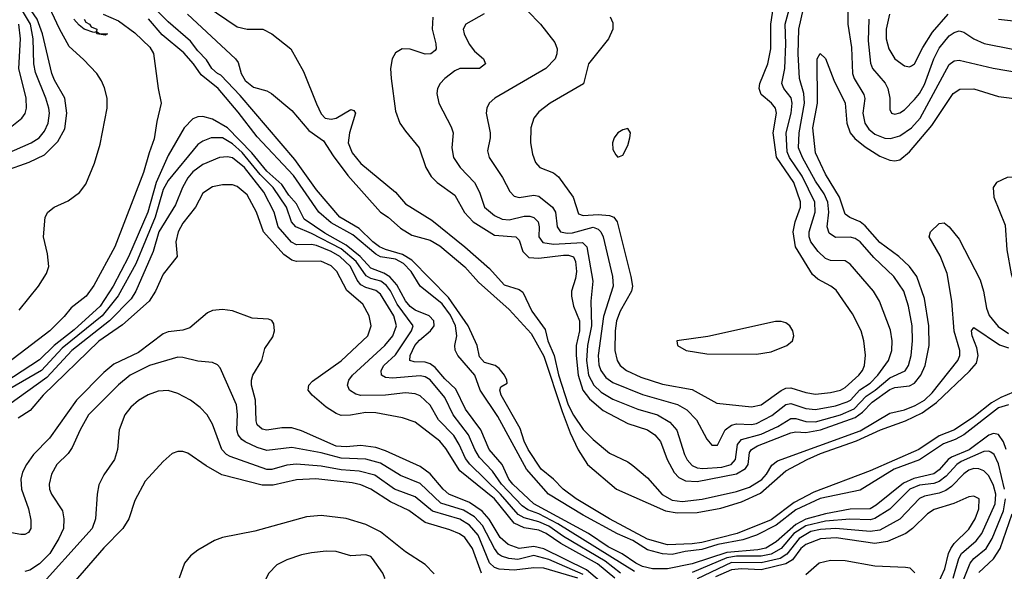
# Model space of a CAD drawing. Header units: inches. Extents: x 1308407 to 1441228, y 959628 to 1036311.
# Tile 600 of 656: x 1390710 to 1394693, y 1014418 to 1016648. Entities that reach past the tile are written whole.
import ezdxf

# ---------------------------------------------------------------- set-up
doc = ezdxf.new("R2010")
doc.units = ezdxf.units.IN
doc.header["$MEASUREMENT"] = 0
doc.layers.add('B3091', color=7, linetype='Continuous')

msp = doc.modelspace()

# ---------------------------------------------------------------- linework, layer by layer
at = {"layer": 'B3091', "color": 5}
for points, elevation in [([(1390650, 1016037.1), (1390748.2, 1016071.8), (1390810, 1016101.8), (1390864.4, 1016155.6), (1390892.9, 1016207.1), (1390900.7, 1016270), (1390892.8, 1016330), (1390850, 1016403.7), (1390839.4, 1016430), (1390801.6, 1016590), (1390779.9, 1016650), (1390710, 1016752.8), (1390627.1, 1016827.1)], 2620), ([(1394730, 1015141.4), (1394679.8, 1015120.2), (1394641.5, 1015098.5), (1394570, 1015041.6), (1394492.4, 1014990), (1394430, 1014964.9), (1394347.9, 1014910), (1394150, 1014824.4), (1393922, 1014738), (1393843.6, 1014696.4), (1393750, 1014626.2), (1393612.6, 1014570), (1393470, 1014534.4), (1393430, 1014528.4), (1393330, 1014525.1), (1393250, 1014546.9), (1393096.4, 1014630), (1392960.7, 1014710), (1392907.9, 1014750), (1392870, 1014790), (1392819.9, 1014830), (1392766.2, 1014910), (1392750, 1014943.5), (1392734.7, 1014994.7), (1392657.7, 1015130), (1392652.3, 1015150), (1392656.5, 1015163.5), (1392682, 1015178), (1392681.2, 1015190), (1392671.3, 1015210), (1392650, 1015237), (1392632.7, 1015250), (1392590, 1015261.4), (1392570, 1015284.4), (1392561, 1015330), (1392524.7, 1015410), (1392445.1, 1015525.1), (1392296.1, 1015676.1), (1392258.9, 1015698.9), (1392190, 1015718.6), (1392165.8, 1015730), (1392138.7, 1015750), (1392083.3, 1015803.3), (1392005.2, 1015850), (1391910, 1015959.6), (1391823.1, 1016083.1), (1391601.7, 1016341.7), (1391523.7, 1016423.7), (1391509.4, 1016430), (1391487.6, 1016450), (1391465.4, 1016485.4), (1391430, 1016522), (1391400.7, 1016560.7), (1391310, 1016639.4), (1391195, 1016755)], 2560), ([(1391338.5, 1016790), (1391590, 1016619.1), (1391630, 1016608.9), (1391693.7, 1016610), (1391730.2, 1016590), (1391806.7, 1016530), (1391857.9, 1016437.9), (1391910, 1016307.2), (1391930, 1016267.8), (1391945.5, 1016250), (1391970, 1016245.3), (1391990.5, 1016249.5), (1392050, 1016284.3), (1392061.1, 1016281.1), (1392068.1, 1016270), (1392043.7, 1016190), (1392038.6, 1016150), (1392054.9, 1016110), (1392090, 1016065.9), (1392230, 1015950.5), (1392270, 1015903), (1392376.8, 1015836.8), (1392510.8, 1015730), (1392610, 1015642.4), (1392670, 1015576.1), (1392730, 1015556.5), (1392745.9, 1015545.9), (1392782.3, 1015470), (1392835.8, 1015395.8), (1392846.9, 1015350), (1392871.7, 1015290), (1392890, 1015212.4), (1392929.2, 1015090), (1392950, 1015048.9), (1392990, 1014990.5), (1393030, 1014950), (1393095.7, 1014895.7), (1393170, 1014859.7), (1393190, 1014845.3), (1393250, 1014795.5), (1393308.6, 1014728.6), (1393350, 1014704.8), (1393390, 1014699.9), (1393471, 1014709), (1393610, 1014740.6), (1393662.1, 1014757.9), (1393711.8, 1014788.2), (1393730.9, 1014810), (1393752.8, 1014847.2), (1393775.5, 1014864.5), (1394110, 1014985.5), (1394230, 1015056.5), (1394290, 1015069.8), (1394332.4, 1015087.6), (1394369.9, 1015110.1), (1394401.1, 1015138.9), (1394505.2, 1015270), (1394513.4, 1015290), (1394513.3, 1015310), (1394490, 1015388.2), (1394480.7, 1015510), (1394461.7, 1015621.7), (1394433.1, 1015693.1), (1394388.9, 1015770), (1394394.5, 1015790), (1394430, 1015823.8), (1394450, 1015827), (1394470, 1015810.3), (1394510, 1015760.2), (1394595.7, 1015595.7), (1394609.6, 1015550), (1394621.1, 1015481.1), (1394632.1, 1015452.1), (1394667.8, 1015407.8), (1394710, 1015378.6)], 2580), ([(1392588.3, 1016671.7), (1392514.2, 1016630), (1392503.5, 1016610), (1392508, 1016590), (1392528.4, 1016548.5), (1392550, 1016521.2), (1392586.7, 1016490), (1392594.6, 1016470), (1392570, 1016449.9), (1392490.1, 1016449.9), (1392470, 1016440.5), (1392429.1, 1016410), (1392410.2, 1016390), (1392400.3, 1016370), (1392398, 1016350), (1392405.2, 1016310), (1392455.2, 1016215.2), (1392462.8, 1016190), (1392458.1, 1016130), (1392465.3, 1016090), (1392491.6, 1016050), (1392549.3, 1015989.3), (1392569.6, 1015950), (1392590.8, 1015890), (1392630, 1015855.5), (1392661.4, 1015841.4), (1392690, 1015838.5), (1392750, 1015853), (1392773.5, 1015853.5), (1392790, 1015847.4), (1392807.4, 1015830), (1392811.9, 1015810), (1392809.7, 1015770), (1392826.4, 1015746.4), (1392870, 1015739.6), (1392986.9, 1015746.9), (1393003.8, 1015730), (1393027.9, 1015590), (1393019.9, 1015510), (1393023, 1015410), (1393006.4, 1015330), (1393002.2, 1015270), (1393011.2, 1015211.2), (1393032.5, 1015170), (1393062.1, 1015142.1), (1393110, 1015114), (1393210, 1015072.8), (1393290, 1015050.1), (1393340, 1015020), (1393368.5, 1014988.5), (1393399.6, 1014890), (1393410, 1014867.6), (1393430, 1014845.1), (1393450, 1014836.3), (1393473, 1014833), (1393550, 1014839.2), (1393588.5, 1014850), (1393606, 1014870), (1393613.9, 1014930), (1393630.2, 1014949.8), (1393710, 1014971.9), (1393776.6, 1015003.4), (1393830, 1015035.6), (1393850, 1015035.7), (1393890, 1015023.2), (1393930, 1015022.5), (1394030.4, 1015050), (1394086.1, 1015073.9), (1394135, 1015125), (1394170.7, 1015149.4), (1394230, 1015200.2), (1394291.9, 1015228.1), (1394305.8, 1015250), (1394316.5, 1015290), (1394322.5, 1015350), (1394320.5, 1015410), (1394305.7, 1015490), (1394287.1, 1015550), (1394246.3, 1015610), (1394165.8, 1015685.8), (1394109.7, 1015749.7), (1394090, 1015762.8), (1394070, 1015768.1), (1394010, 1015767.6), (1393984.9, 1015784.9), (1393977, 1015810), (1393983.9, 1015870), (1393979.8, 1015910), (1393963.9, 1015943.9), (1393930, 1015994.4), (1393876.3, 1016090), (1393860.6, 1016130), (1393862.9, 1016190), (1393885.3, 1016310), (1393882.1, 1016350), (1393865.3, 1016410), (1393859.7, 1016510), (1393861.8, 1016610), (1393902.8, 1016790)], 2640), ([(1390707, 1015473), (1390785.9, 1015570), (1390817.9, 1015622.1), (1390827.3, 1015650), (1390821.7, 1015701.7), (1390805.3, 1015770), (1390812.4, 1015850), (1390823.5, 1015870), (1390849.7, 1015890), (1390905.2, 1015914.8), (1390951.3, 1015948.7), (1390976.6, 1015983.4), (1391012.8, 1016067.2), (1391035.4, 1016144.6), (1391063.6, 1016290), (1391063.8, 1016330), (1391052.8, 1016372.8), (1391041, 1016401), (1391021.1, 1016430), (1390967.4, 1016487.4), (1390910, 1016539.9), (1390870, 1016610.4), (1390819.8, 1016719.8)], 2580), ([(1392763.8, 1016683.8), (1392816.9, 1016630), (1392875, 1016555), (1392884.4, 1016530), (1392883.2, 1016510), (1392875.5, 1016490), (1392838.5, 1016450), (1392631.7, 1016330), (1392609.1, 1016310), (1392599.2, 1016290), (1392596.5, 1016270), (1392613.5, 1016190), (1392613.7, 1016170), (1392602.2, 1016117.8), (1392608.5, 1016090), (1392663, 1016010), (1392692.6, 1015952.6), (1392710, 1015934.5), (1392730, 1015929.1), (1392790, 1015938), (1392810, 1015933.8), (1392865.8, 1015890), (1392877.7, 1015870), (1392883.7, 1015810), (1392897.4, 1015790), (1392924.6, 1015784.6), (1392946.7, 1015786.7), (1393030, 1015808.7), (1393050, 1015801.2), (1393061.2, 1015790), (1393070.4, 1015770), (1393108, 1015610), (1393111.1, 1015570), (1393071.9, 1015448.1), (1393050.1, 1015290), (1393052.9, 1015252.9), (1393060.8, 1015230), (1393081.2, 1015201.2), (1393110, 1015180.9), (1393230, 1015132.3), (1393371.7, 1015091.7), (1393409.4, 1015070), (1393447.3, 1015030), (1393490, 1014951.8), (1393510, 1014927.9), (1393532.8, 1014927.2), (1393564.4, 1014990), (1393590, 1015008.8), (1393610, 1015013.9), (1393670, 1015011.1), (1393690, 1015014.6), (1393753.1, 1015046.9), (1393810, 1015091.4), (1393830, 1015096), (1393890, 1015076.1), (1393930, 1015072.3), (1394010, 1015086.2), (1394057.5, 1015102.5), (1394071.2, 1015110), (1394108.8, 1015151.2), (1394150, 1015178.8), (1394181.5, 1015210), (1394225.1, 1015270), (1394238, 1015310), (1394240.1, 1015350), (1394232.4, 1015392.4), (1394187.8, 1015510), (1394164.5, 1015550), (1394070, 1015659.4), (1394050, 1015673.3), (1393990, 1015674.4), (1393970, 1015682.2), (1393940.6, 1015710), (1393910.8, 1015750), (1393903.9, 1015770), (1393903.4, 1015790), (1393927.5, 1015870), (1393926.6, 1015910), (1393874.9, 1016014.9), (1393823.9, 1016090), (1393814.1, 1016114.1), (1393811.2, 1016190), (1393830.9, 1016270), (1393835.5, 1016310), (1393831.3, 1016331.3), (1393800.6, 1016370), (1393793.3, 1016390), (1393804.7, 1016450), (1393809.4, 1016550), (1393807.3, 1016630), (1393833.4, 1016730)], 2660), ([(1393099, 1016659), (1393110, 1016634.8), (1393109.4, 1016610), (1393092.3, 1016570), (1393011, 1016469), (1392991.2, 1016388.8), (1392856.5, 1016310), (1392810, 1016275.5), (1392790.2, 1016250), (1392778.3, 1016210), (1392776.6, 1016150), (1392784.7, 1016104.7), (1392796.9, 1016070), (1392813.4, 1016050), (1392870, 1016028), (1392890, 1016011.9), (1392949.1, 1015930), (1392970, 1015863.5), (1392990, 1015856.8), (1393050, 1015860.2), (1393096.2, 1015856.2), (1393113.9, 1015850), (1393127.1, 1015830), (1393182.7, 1015610), (1393188.8, 1015570), (1393185.1, 1015550), (1393139.2, 1015470), (1393124.3, 1015430), (1393118.5, 1015390), (1393117.3, 1015310), (1393127.3, 1015270), (1393139.5, 1015250), (1393165, 1015230), (1393222.3, 1015202.3), (1393310, 1015173.9), (1393430, 1015153.1), (1393530, 1015096.8), (1393670, 1015082.3), (1393710, 1015090.8), (1393790, 1015149), (1393810, 1015158), (1393830, 1015159.6), (1393890, 1015139.9), (1393930, 1015134), (1393990, 1015139.9), (1394030, 1015149.4), (1394050, 1015161.1), (1394104.5, 1015210), (1394120.2, 1015230), (1394127.7, 1015250), (1394131.5, 1015291.5), (1394125.6, 1015350), (1394113.5, 1015390), (1394078.8, 1015458.8), (1394013.6, 1015553.6), (1393991.9, 1015570), (1393938.4, 1015598.4), (1393917.6, 1015617.6), (1393848.9, 1015728.9), (1393839, 1015790), (1393847, 1015830), (1393868.3, 1015890), (1393868.4, 1015911.6), (1393842.3, 1015990), (1393771.9, 1016091.9), (1393758.5, 1016190), (1393771, 1016270), (1393767.3, 1016290), (1393751.7, 1016310), (1393710, 1016345.2), (1393700.9, 1016370), (1393704.1, 1016390), (1393736.4, 1016470), (1393748.9, 1016530), (1393748.8, 1016630), (1393763.1, 1016730)], 2680), ([(1394059.2, 1016730), (1394060.6, 1016630), (1394075, 1016535), (1394079.4, 1016430), (1394086.4, 1016410), (1394125.6, 1016345.6), (1394128.7, 1016328.7), (1394120.3, 1016270), (1394129, 1016230), (1394145.8, 1016205.8), (1394170, 1016185.2), (1394210, 1016168.6), (1394232.6, 1016167.4), (1394270, 1016178.5), (1394317.8, 1016210), (1394352.8, 1016250), (1394470, 1016466.8), (1394490, 1016481.2), (1394510, 1016484.1), (1394647.6, 1016452.4), (1394830, 1016420.8)], 2640), ([(1390654.8, 1016105.2), (1390756, 1016150), (1390788.8, 1016170), (1390810, 1016197), (1390824.3, 1016230), (1390829.6, 1016270), (1390827.4, 1016290), (1390815.9, 1016330), (1390773.8, 1016433.8), (1390767.3, 1016470), (1390764.3, 1016570), (1390752.8, 1016630), (1390704.2, 1016710)], 2640), ([(1391047, 1016670), (1391110, 1016642.7), (1391175.1, 1016595.1), (1391236.8, 1016536.8), (1391251.2, 1016511.2), (1391269.8, 1016370), (1391282.4, 1016310), (1391264, 1016236), (1391254.1, 1016165.9), (1391232.9, 1016110), (1391210.2, 1016030), (1391094, 1015730), (1391010, 1015573.5), (1390978.2, 1015530), (1390917.7, 1015482.3), (1390890, 1015447.1), (1390831.8, 1015390), (1390660.7, 1015259.3)], 2580), ([(1390971.1, 1016650), (1390977.2, 1016637.2), (1390991.7, 1016630), (1390999, 1016619), (1391022, 1016610), (1391020.7, 1016600.7), (1391032.5, 1016592.5), (1391064.7, 1016590), (1391054.9, 1016585.1), (1391022, 1016590), (1391019, 1016599), (1391010, 1016596), (1390970, 1016608.9), (1390950, 1016625.7), (1390928.1, 1016650)], 2560), ([(1394710.4, 1015090.4), (1394670, 1015079), (1394530, 1014968.9), (1394494.3, 1014950), (1394447, 1014933), (1394350, 1014867.7), (1394247.5, 1014830), (1394110, 1014745.1), (1393948.2, 1014711.8), (1393850, 1014666.1), (1393770, 1014604.6), (1393690, 1014563.7), (1393635, 1014545), (1393534, 1014526), (1393470, 1014506.1), (1393401.9, 1014498.1), (1393350, 1014485.3), (1393310, 1014488.8), (1393250, 1014504.9), (1393190, 1014541.9), (1393128.5, 1014568.5), (1392990, 1014644.7), (1392849.4, 1014730), (1392759.8, 1014830), (1392643.6, 1015043.6), (1392573.2, 1015150), (1392550.7, 1015210.7), (1392482.7, 1015290), (1392471.8, 1015311.8), (1392470.7, 1015330), (1392478.5, 1015370), (1392472.3, 1015410), (1392452.6, 1015452.6), (1392418.9, 1015498.9), (1392330.2, 1015570), (1392293.7, 1015630), (1392262.5, 1015662.5), (1392230, 1015679), (1392170, 1015688.4), (1392150, 1015699.4), (1392058, 1015778), (1391970, 1015826.1), (1391919.5, 1015870), (1391817.9, 1016017.9), (1391670, 1016174), (1391594.1, 1016274.1), (1391512.2, 1016370), (1391444.2, 1016424.2), (1391413.2, 1016470), (1391373.9, 1016513.9), (1391286.3, 1016586.3), (1391231.2, 1016651.2)], 2580), ([(1391389, 1016670), (1391583.1, 1016490), (1391594.2, 1016474.2), (1391605.6, 1016430), (1391621.6, 1016401.6), (1391655.3, 1016375.3), (1391710, 1016360.2), (1391728.4, 1016350), (1391810, 1016280.3), (1391879.9, 1016199.9), (1391938.5, 1016158.5), (1391977.5, 1016097.5), (1392037.4, 1016017.4), (1392170, 1015870.2), (1392200.3, 1015850), (1392250, 1015804.9), (1392296.8, 1015776.8), (1392370, 1015756), (1392410, 1015733.5), (1392510, 1015648.4), (1392566.5, 1015586.5), (1392690, 1015476.1), (1392778.6, 1015378.6), (1392830, 1015286.9), (1392904, 1015064), (1392937.3, 1014977.3), (1392969.2, 1014909.2), (1393007.5, 1014850), (1393123.7, 1014750), (1393322.1, 1014662.2), (1393370, 1014653.9), (1393450, 1014655.8), (1393546.8, 1014673.2), (1393630, 1014697.9), (1393706.2, 1014733.8), (1393810, 1014823.3), (1393896.1, 1014870), (1393950, 1014894.1), (1394094.6, 1014945.4), (1394191.8, 1014990), (1394294, 1015026), (1394361.5, 1015058.5), (1394419.2, 1015100.7), (1394553, 1015227), (1394580.5, 1015259.5), (1394588.1, 1015290), (1394581.5, 1015321.5), (1394562.8, 1015370), (1394560.9, 1015390), (1394570, 1015403.7), (1394673.8, 1015333.8), (1394710, 1015320.6)], 2560), ([(1392381.4, 1016658.6), (1392379.1, 1016610), (1392393.1, 1016550), (1392394, 1016530), (1392390, 1016523), (1392372.7, 1016510), (1392350, 1016508.7), (1392290, 1016528.5), (1392257.1, 1016530), (1392230, 1016513.5), (1392216.2, 1016490), (1392209.2, 1016450), (1392212.3, 1016410), (1392230, 1016277.3), (1392247.7, 1016230), (1392270, 1016196.5), (1392326, 1016130), (1392352.5, 1016050), (1392374.3, 1016014.3), (1392398.6, 1015990), (1392470, 1015938.2), (1392508.7, 1015868.7), (1392544.9, 1015830), (1392630, 1015776.2), (1392716.5, 1015770), (1392730, 1015755.8), (1392744.8, 1015710), (1392770, 1015686.9), (1392810, 1015683), (1392910, 1015696.3), (1392930, 1015696.2), (1392950, 1015688.7), (1392958.8, 1015670), (1392962.5, 1015630), (1392959, 1015601), (1392942.6, 1015550), (1392941.6, 1015530), (1392950.5, 1015490), (1392974.8, 1015430), (1392974.3, 1015390), (1392961, 1015330), (1392961.2, 1015290), (1392969.1, 1015210), (1392988.1, 1015150), (1393014.6, 1015114.6), (1393070, 1015067.2), (1393170, 1015015.2), (1393249.5, 1014989.5), (1393279.5, 1014970), (1393302.7, 1014942.7), (1393329.1, 1014870), (1393357.5, 1014817.5), (1393376.3, 1014796.3), (1393403.1, 1014783.1), (1393450, 1014781.3), (1393610, 1014811.7), (1393646.8, 1014833.2), (1393656.5, 1014850), (1393662.5, 1014897.5), (1393669.8, 1014910.2), (1393695.2, 1014924.8), (1393830, 1014977.4), (1393850, 1014981), (1393890, 1014978.2), (1393950, 1014989.9), (1394090, 1015039.5), (1394119.3, 1015060.7), (1394158.6, 1015101.4), (1394230, 1015153), (1394250, 1015160.4), (1394310, 1015167.1), (1394330, 1015178.7), (1394355.5, 1015210), (1394373.5, 1015250), (1394389.3, 1015330), (1394388.3, 1015410), (1394370, 1015520.4), (1394339.2, 1015610), (1394309.9, 1015650), (1394266, 1015690), (1394190, 1015747.3), (1394130, 1015814.1), (1394110, 1015829.9), (1394068.1, 1015848.1), (1394050, 1015861.5), (1394027, 1015930), (1393970, 1016023), (1393929.9, 1016110), (1393918.5, 1016210), (1393937.1, 1016310), (1393936.4, 1016490), (1393948.3, 1016511.7), (1393970, 1016490.3), (1394003.8, 1016403.8), (1394049, 1016310), (1394056.6, 1016230), (1394070.1, 1016190), (1394087.9, 1016167.9), (1394130, 1016134.4), (1394190, 1016096.3), (1394230, 1016079.6), (1394250, 1016077.3), (1394270, 1016081.7), (1394310, 1016112.9), (1394400.6, 1016219.4), (1394486.5, 1016350), (1394513.3, 1016366.7), (1394570, 1016368.3), (1394670, 1016337.5), (1394765.5, 1016325.5)], 2620), ([(1394144.6, 1016650), (1394142.9, 1016562.9), (1394151.8, 1016471.8), (1394160.6, 1016450), (1394211.4, 1016391.4), (1394222.2, 1016370), (1394230.1, 1016330), (1394230, 1016284.7), (1394236.3, 1016270), (1394250, 1016265.8), (1394270, 1016271), (1394290, 1016283.5), (1394330, 1016324.7), (1394350, 1016349.6), (1394370, 1016385.6), (1394407.5, 1016490), (1394430, 1016532.8), (1394470, 1016581.9), (1394490, 1016596.6), (1394510, 1016602.4), (1394530, 1016598), (1394570.2, 1016570), (1394612.2, 1016552.2), (1394850, 1016504.1)], 2660), ([(1394228.3, 1016670), (1394214.7, 1016610), (1394215, 1016570), (1394225.6, 1016530), (1394250, 1016489.4), (1394290, 1016460.9), (1394310, 1016456.8), (1394318.2, 1016461.8), (1394330, 1016469.3), (1394364.2, 1016535.8), (1394403.1, 1016596.9), (1394465.6, 1016670)], 2680), ([(1394670, 1016650.2), (1394730, 1016643.5)], 2680), ([(1390644.4, 1016190), (1390717.7, 1016250), (1390731.8, 1016268.2), (1390737.5, 1016290), (1390735.7, 1016330), (1390706.4, 1016450), (1390713.5, 1016570), (1390706, 1016630)], 2660), ([(1394700.3, 1014910), (1394690, 1014941.5), (1394670, 1014971.2), (1394650, 1014974.9), (1394630, 1014967.5), (1394551.5, 1014908.5), (1394480.3, 1014879.7), (1394466.1, 1014870), (1394430, 1014828), (1394408.3, 1014811.7), (1394327.5, 1014792.5), (1394285.7, 1014774.3), (1394174.6, 1014685.4), (1394150, 1014670.6), (1394070, 1014668.4), (1393970, 1014650.1), (1393890, 1014627.9), (1393850, 1014607.1), (1393770, 1014537.3), (1393728.4, 1014511.6), (1393695.8, 1014504.2), (1393570, 1014493), (1393430, 1014447.3), (1393330, 1014427.9), (1393270, 1014428.1), (1393230, 1014436.7), (1393202.4, 1014450), (1393147.8, 1014487.8), (1393090, 1014515.9), (1393010.8, 1014570.8), (1392789.9, 1014690), (1392705.4, 1014770), (1392689.1, 1014790), (1392662, 1014850), (1392609.6, 1014910), (1392575, 1014990), (1392512.7, 1015072.7), (1392474.3, 1015154.3), (1392430, 1015195.7), (1392390, 1015241.9), (1392370, 1015255.8), (1392350, 1015263), (1392305, 1015265), (1392288.7, 1015270), (1392288.9, 1015290), (1392308.8, 1015330), (1392327.5, 1015352.6), (1392371.5, 1015390), (1392386.3, 1015410), (1392385.3, 1015430), (1392366.3, 1015450), (1392310, 1015473.8), (1392290, 1015488.5), (1392270, 1015511.1), (1392235.6, 1015575.6), (1392207.8, 1015607.8), (1392183.2, 1015623.2), (1392130, 1015643.6), (1392086.9, 1015690), (1392030, 1015736.4), (1391944.3, 1015784.3), (1391860.7, 1015840.7), (1391830, 1015902.8), (1391798, 1015938), (1391770, 1015980.9), (1391710, 1016034.9), (1391648.7, 1016110), (1391550, 1016210.2), (1391490, 1016245.9), (1391450, 1016257), (1391430, 1016255.2), (1391410, 1016246.4), (1391374.7, 1016210), (1391310, 1016098.7), (1391261.5, 1015990), (1391227.4, 1015870), (1391150, 1015689.4), (1391087.5, 1015570), (1391034.8, 1015490), (1390930, 1015394.3), (1390848.5, 1015330), (1390790, 1015271.9), (1390650, 1015181.3)], 2620), ([(1393196.6, 1014416.6), (1392887, 1014610), (1392810.1, 1014649.9), (1392765.8, 1014665.8), (1392742.3, 1014682.3), (1392659.5, 1014770), (1392622.7, 1014822.7), (1392570, 1014877.5), (1392550.8, 1014910), (1392525.5, 1014970), (1392463.4, 1015050), (1392430, 1015120.7), (1392370, 1015192.2), (1392350, 1015203.5), (1392330, 1015207.6), (1392218.3, 1015198.3), (1392190, 1015201.8), (1392174, 1015210), (1392171.9, 1015230), (1392183.1, 1015250), (1392230, 1015293.1), (1392295.5, 1015390), (1392301.1, 1015410), (1392237.4, 1015497.4), (1392210, 1015551.1), (1392193.2, 1015573.2), (1392170.4, 1015590.3), (1392130, 1015601.6), (1392111.6, 1015611.6), (1392071.5, 1015670), (1392010, 1015720.8), (1391890, 1015783.7), (1391826.4, 1015810), (1391809, 1015830), (1391789.6, 1015890), (1391735.5, 1015970), (1391681.9, 1016021.9), (1391610, 1016110.8), (1391570, 1016146.5), (1391530, 1016170.2), (1391484.9, 1016170), (1391450, 1016157.2), (1391430, 1016142.6), (1391310, 1015997.7), (1391290, 1015961.1), (1391257.6, 1015850), (1391179.9, 1015660.1), (1391108.5, 1015531.5), (1391043.9, 1015450), (1390880.9, 1015319.1), (1390797.4, 1015230), (1390670, 1015155.1)], 2640), ([(1393140.1, 1014410), (1393078.1, 1014458.1), (1392910, 1014557.7), (1392850, 1014599.4), (1392810, 1014618.1), (1392750, 1014634), (1392726.8, 1014646.8), (1392654.9, 1014730), (1392530.5, 1014850.5), (1392513.7, 1014873.7), (1392488.1, 1014930), (1392466, 1014966), (1392403.5, 1015030), (1392369.7, 1015089.7), (1392330, 1015126.8), (1392310, 1015134.8), (1392270, 1015138.8), (1392190, 1015129.2), (1392090, 1015128.8), (1392070, 1015133.2), (1392043.4, 1015150), (1392035.9, 1015170), (1392041.9, 1015190), (1392056.7, 1015210), (1392187, 1015330), (1392219.1, 1015370), (1392234.5, 1015410), (1392222.7, 1015450), (1392170, 1015537.7), (1392150, 1015553.3), (1392110, 1015564.6), (1392090, 1015575.2), (1392074.4, 1015594.4), (1392048.6, 1015650), (1392005, 1015690), (1391970, 1015711), (1391910, 1015734.8), (1391890, 1015739.1), (1391830, 1015738.1), (1391808.9, 1015748.9), (1391754.9, 1015810), (1391739.3, 1015870), (1391697.7, 1015950), (1391619.4, 1016050), (1391570, 1016089.1), (1391550, 1016093.7), (1391518.4, 1016090), (1391450, 1016062.5), (1391410, 1016033.2), (1391390, 1016008.4), (1391368.3, 1015970), (1391340.1, 1015899.9), (1391273.1, 1015790), (1391249.8, 1015710.2), (1391179.9, 1015550), (1391160.8, 1015519.3), (1391072.8, 1015430), (1390921.1, 1015310), (1390819.3, 1015200.7), (1390665.9, 1015090)], 2660), ([(1393117.2, 1014390), (1393047.7, 1014447.7), (1392898.8, 1014530), (1392840.3, 1014570), (1392810, 1014583.4), (1392750, 1014593.7), (1392710, 1014612.6), (1392630.2, 1014710), (1392490, 1014823.7), (1392433.9, 1014913.9), (1392410, 1014943.8), (1392310, 1015020.8), (1392258.2, 1015038.2), (1392150, 1015058.2), (1392110, 1015059.3), (1392048.5, 1015048.5), (1392010, 1015048.1), (1391990, 1015055.3), (1391950, 1015081), (1391892.5, 1015130), (1391876.2, 1015150), (1391878.9, 1015170), (1391893.9, 1015186.1), (1392010, 1015269), (1392118.7, 1015370), (1392131.3, 1015410), (1392123.7, 1015450), (1392097.6, 1015497.6), (1392033, 1015553), (1391992.3, 1015630), (1391970, 1015653), (1391928.5, 1015671.5), (1391830, 1015669.6), (1391810, 1015676.2), (1391778.9, 1015698.9), (1391695.8, 1015790), (1391667.9, 1015870), (1391630, 1015939.1), (1391590, 1015972.8), (1391570, 1015979.8), (1391530, 1015980.6), (1391490, 1015972.5), (1391450, 1015946.2), (1391421, 1015890), (1391370, 1015825), (1391350.9, 1015790), (1391341.3, 1015750), (1391346.7, 1015690), (1391290, 1015619.1), (1391258.8, 1015550), (1391233.4, 1015510), (1391126.2, 1015413.9), (1391030, 1015348.7), (1390805.2, 1015130), (1390752, 1015068), (1390702.8, 1015037.2)], 2680), ([(1393090, 1014349.8), (1393003.1, 1014423.1), (1392830, 1014508.6), (1392790, 1014517.6), (1392730, 1014510), (1392685.4, 1014525.4), (1392653.9, 1014553.9), (1392608.7, 1014628.6), (1392580.5, 1014660.5), (1392530, 1014696.1), (1392445.6, 1014730), (1392422.4, 1014750), (1392370, 1014811.9), (1392330, 1014840.8), (1392190, 1014905.2), (1392150, 1014918), (1392090, 1014926.1), (1392030, 1014920.2), (1391990, 1014923.9), (1391850, 1014985.2), (1391810, 1014998), (1391770, 1014997.9), (1391710, 1014987.9), (1391690, 1014992.7), (1391669.9, 1015009.9), (1391665.7, 1015025.7), (1391663.1, 1015110), (1391647.6, 1015170), (1391647, 1015190), (1391653.3, 1015210), (1391689.2, 1015270), (1391701.8, 1015318.2), (1391734.1, 1015365.9), (1391740.3, 1015390), (1391737.8, 1015417.8), (1391730, 1015431.6), (1391716.4, 1015436.4), (1391650, 1015440.5), (1391570, 1015470.7), (1391530, 1015476.2), (1391490, 1015471.5), (1391470, 1015462.2), (1391398.2, 1015401.8), (1391370, 1015392.7), (1391310, 1015385.7), (1391290, 1015377.8), (1391190, 1015302), (1391090, 1015255), (1391050, 1015221.5), (1390939.9, 1015110), (1390830, 1014956.2), (1390765.5, 1014890), (1390737, 1014850), (1390721.4, 1014818.6), (1390714.3, 1014790), (1390716.9, 1014750), (1390744.8, 1014670), (1390755.2, 1014624.8), (1390754.2, 1014590), (1390745.5, 1014574.5), (1390730, 1014565.7), (1390713.9, 1014566.1), (1390621.9, 1014581.9)], 2720), ([(1392990, 1014404.3), (1392850, 1014465), (1392790, 1014481.5), (1392725, 1014465), (1392688.7, 1014468.7), (1392659.1, 1014479.1), (1392647.2, 1014487.2), (1392630, 1014509.9), (1392582.7, 1014602.7), (1392550, 1014637.4), (1392505.4, 1014665.4), (1392413.6, 1014693.6), (1392330, 1014772.9), (1392250, 1014804.8), (1392170, 1014855.3), (1392110, 1014870.5), (1392010, 1014875.4), (1391930, 1014897.1), (1391810, 1014918.7), (1391710, 1014905.7), (1391670, 1014918.3), (1391621.3, 1014941.3), (1391608.1, 1014950), (1391593.1, 1014970), (1391588.8, 1014990), (1391591.4, 1015051.4), (1391587.4, 1015090), (1391520.5, 1015240.5), (1391510, 1015252.6), (1391490, 1015261.5), (1391430, 1015266.6), (1391370, 1015282.2), (1391350, 1015283.2), (1391235.3, 1015250), (1391156.6, 1015210), (1391108.8, 1015171.2), (1390987.4, 1015050), (1390954.4, 1014990), (1390922.1, 1014917.9), (1390905.5, 1014894.5), (1390860.2, 1014850), (1390838.6, 1014810), (1390829.4, 1014770), (1390830.2, 1014750), (1390837.7, 1014730), (1390882.3, 1014662.3), (1390888.8, 1014630), (1390886.8, 1014590), (1390868.5, 1014550), (1390830.9, 1014490), (1390790, 1014447.9), (1390750, 1014422.2), (1390730, 1014416.4)], 2740), ([(1392967.5, 1014390), (1392830.1, 1014429.9), (1392790, 1014431.8), (1392710, 1014421.9), (1392650, 1014426.5), (1392630, 1014432.7), (1392610, 1014451.9), (1392564.1, 1014564.1), (1392530, 1014604), (1392490, 1014628.4), (1392380, 1014660.1), (1392310, 1014718.1), (1392226.7, 1014750), (1392146.2, 1014806.2), (1392082.8, 1014822.8), (1392010, 1014828.2), (1391930, 1014843), (1391830, 1014850.6), (1391790, 1014847.1), (1391730, 1014829.3), (1391710, 1014828.6), (1391561.6, 1014881.6), (1391546.4, 1014890), (1391527.3, 1014910), (1391490, 1015012.8), (1391467.8, 1015050), (1391439.5, 1015079.5), (1391401, 1015110), (1391350, 1015137), (1391310, 1015149), (1391270, 1015146.5), (1391230, 1015131.4), (1391190, 1015108.3), (1391159.1, 1015080.9), (1391135, 1015050), (1391112.2, 1014990), (1391104.7, 1014910), (1391093.7, 1014870), (1391050, 1014808), (1391030, 1014766.6), (1391022.5, 1014730), (1391016.4, 1014630), (1391002.4, 1014590), (1390770, 1014331.6)], 2760), ([(1392577.6, 1014410), (1392541.8, 1014510), (1392510, 1014554.1), (1392488.9, 1014568.9), (1392450, 1014585.4), (1392350, 1014614.7), (1392284, 1014664), (1392210, 1014698.8), (1392130, 1014749), (1392090, 1014767), (1392055.2, 1014775.2), (1391908.2, 1014791.8), (1391830, 1014786.8), (1391734.8, 1014765.2), (1391690, 1014766.1), (1391527.7, 1014807.7), (1391463.6, 1014843.6), (1391390, 1014895.6), (1391370, 1014902.2), (1391350, 1014901.7), (1391326.5, 1014893.5), (1391290, 1014862), (1391217.4, 1014782.6), (1391175.8, 1014704.2), (1391151.5, 1014630), (1391126.7, 1014590), (1391050, 1014512.6), (1390926.1, 1014370)], 2780), ([(1394693.9, 1014750), (1394670, 1014851.7), (1394652.8, 1014890), (1394639.4, 1014899.4), (1394630, 1014903.6), (1394610, 1014902), (1394518.9, 1014861.1), (1394501.2, 1014850), (1394457.4, 1014802.6), (1394430, 1014780.6), (1394407.8, 1014772.2), (1394350, 1014766.5), (1394311.2, 1014750), (1394230.6, 1014669.4), (1394170, 1014631.5), (1394150, 1014625.7), (1394067.9, 1014627.9), (1393970, 1014620.3), (1393890, 1014601.5), (1393842.3, 1014570), (1393790, 1014509.7), (1393750, 1014486.4), (1393710, 1014478.7), (1393610, 1014478.2), (1393570, 1014472.4), (1393430, 1014412.9)], 2640), ([(1394485.8, 1014390), (1394509.7, 1014470), (1394520.7, 1014490), (1394579.7, 1014540.3), (1394602.2, 1014570), (1394655.8, 1014690), (1394658.6, 1014730), (1394650, 1014764.9), (1394630, 1014803.2), (1394610, 1014823.7), (1394590, 1014832.2), (1394570, 1014832.8), (1394550, 1014826.3), (1394530, 1014811.8), (1394479.5, 1014760.5), (1394456.3, 1014743.7), (1394430, 1014733.7), (1394370, 1014721.7), (1394350, 1014712.1), (1394270, 1014627.8), (1394190, 1014583.3), (1394150, 1014578), (1394011.2, 1014591.2), (1393950, 1014587), (1393910, 1014578.4), (1393863.6, 1014550), (1393813.8, 1014486.2), (1393786.2, 1014470), (1393710, 1014451.9), (1393590, 1014452.9), (1393450, 1014387.7)], 2660), ([(1394408.3, 1014330), (1394452.4, 1014427.6), (1394467.2, 1014490), (1394476.3, 1014510), (1394490.5, 1014529.5), (1394550, 1014587.8), (1394574.9, 1014630), (1394590.8, 1014670.8), (1394591.9, 1014710), (1394570, 1014721.1), (1394550, 1014719.1), (1394488.4, 1014691.6), (1394410, 1014667.1), (1394381.9, 1014650), (1394321.3, 1014590), (1394295.1, 1014570), (1394221.3, 1014538.7), (1394170, 1014530.2), (1394012.8, 1014552.8), (1393950, 1014548.3), (1393890, 1014526.4), (1393870, 1014509.7), (1393836.4, 1014463.6), (1393810, 1014447.2), (1393710, 1014423.8), (1393630, 1014427), (1393590, 1014422.9), (1393525.4, 1014394.6)], 2680), ([(1394523.3, 1014370), (1394554.7, 1014450), (1394570.3, 1014469.7), (1394619.6, 1014510), (1394643.9, 1014550), (1394690, 1014662.6), (1394698, 1014710)], 2640), ([(1392386.7, 1014406.7), (1392350, 1014445.3), (1392270, 1014495.9), (1392170, 1014576.9), (1392110, 1014606.3), (1392030, 1014631), (1391930, 1014643.4), (1391870, 1014638), (1391660.6, 1014579.4), (1391530, 1014554.3), (1391498.3, 1014541.7), (1391430, 1014502.4), (1391400.1, 1014479.9), (1391375.9, 1014450), (1391355.3, 1014390)], 2820), ([(1394590, 1014412.6), (1394650, 1014468), (1394676.2, 1014510), (1394725, 1014650)], 2620), ([(1394331, 1014411), (1394312, 1014430), (1394293.6, 1014433.6), (1394170, 1014438.1), (1394050, 1014459.7), (1393990, 1014460.8), (1393944.6, 1014450), (1393890, 1014403.6)], 2720)]:
    msp.add_lwpolyline(points, dxfattribs=dict(at, elevation=elevation))
for points, elevation in [([(1393170, 1016207.6), (1393150, 1016202.7), (1393129, 1016190), (1393114.6, 1016170), (1393108.3, 1016150), (1393110, 1016122.8), (1393121.8, 1016101.8), (1393130, 1016092.4), (1393150, 1016100.4), (1393170, 1016139.3), (1393178.5, 1016170), (1393181, 1016190)], 2720), ([(1394750, 1016012.6), (1394705.5, 1016010), (1394661.1, 1015990), (1394648.7, 1015970), (1394650.7, 1015930), (1394696.6, 1015816.6), (1394703.1, 1015716.9), (1394720.5, 1015620.5), (1394730, 1015590.2), (1394750, 1015573.9), (1394770, 1015573.2), (1394790, 1015581.7), (1394830, 1015614), (1394857.1, 1015642.9), (1394926.5, 1015750), (1394946.5, 1015790), (1394956.7, 1015823.3), (1394958.9, 1015850), (1394953.9, 1015890), (1394930, 1015941.6), (1394910, 1015964.9), (1394890, 1015978.7), (1394852.9, 1015992.9), (1394790, 1016008)], 2620), ([(1393790, 1015427.9), (1393767, 1015427), (1393493.3, 1015366.7), (1393367.7, 1015350), (1393370.4, 1015330), (1393406, 1015310), (1393490, 1015297.4), (1393690, 1015295.2), (1393750, 1015305.1), (1393812.8, 1015330), (1393836, 1015350), (1393842, 1015370), (1393838.2, 1015390), (1393825.4, 1015410), (1393810, 1015422)], 2720), ([(1391950, 1014498.8), (1391890, 1014492.9), (1391850, 1014483.5), (1391790, 1014464.4), (1391750, 1014444.2), (1391717.1, 1014410), (1391695.1, 1014364.9), (1391684.6, 1014330), (1391687.4, 1014310), (1391698.7, 1014290), (1391730, 1014268.2), (1391770, 1014265.6), (1391990, 1014318.6), (1392087.2, 1014332.8), (1392170, 1014362), (1392179.6, 1014370), (1392186.3, 1014390), (1392178.3, 1014410), (1392137.4, 1014470), (1392130, 1014478), (1392110, 1014484.7), (1392050, 1014479.8), (1391990, 1014498.2)], 2840)]:
    msp.add_lwpolyline(points, close=True, dxfattribs=dict(at, elevation=elevation))

doc.saveas('drawing.dxf')
